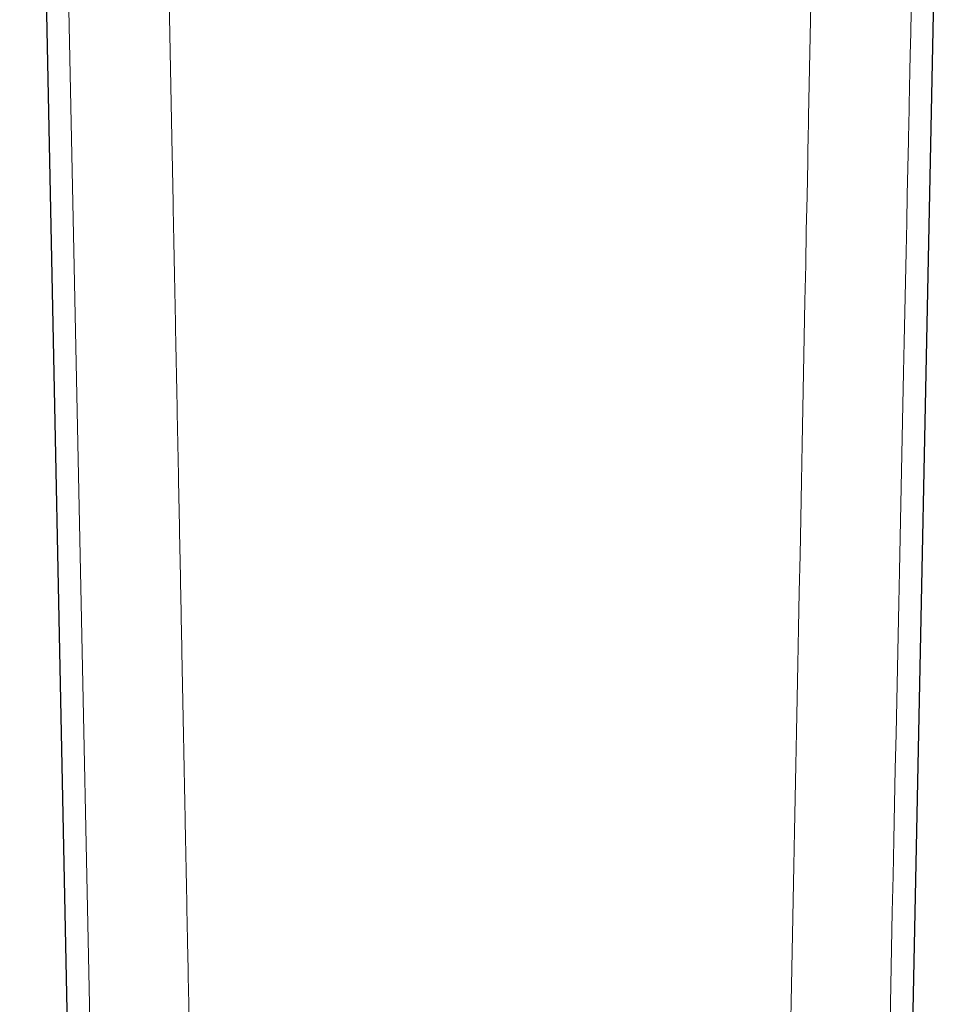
# Model space of a CAD drawing. Header units: millimetres. Extents: x 8 to 428, y 12 to 633.
# Tile 607 of 656: x 207 to 243, y 396 to 434. Entities that reach past the tile are written whole.
import ezdxf

# ---------------------------------------------------------------- set-up
doc = ezdxf.new("R2010")
doc.units = ezdxf.units.MM

msp = doc.modelspace()

# ---------------------------------------------------------------- linework, layer by layer
at = {"color": 7, "linetype": 'Continuous', "lineweight": 30}
for p, q in [((207.159, 483.808), (209.299, 378.566)), ((240.702, 378.566), (242.841, 483.809))]:
    msp.add_line(p, q, dxfattribs=at)
at = {"color": 8, "linetype": 'Continuous', "lineweight": 0, "flags": 128}
for points in [[(210.18, 378.565), (209.1, 430.252), (208.474, 460.236), (208.14, 476.264), (208.054, 480.395), (208.031, 481.49), (208.025, 481.795), (208.023, 481.887), (208.022, 481.938)], [(236.404, 395.019), (236.429, 396.288), (236.454, 397.566), (236.479, 398.853), (236.504, 400.15), (236.53, 401.456), (236.555, 402.772), (236.58, 404.02), (236.604, 405.278), (236.629, 406.543), (236.654, 407.817), (236.679, 409.1), (236.706, 410.469), (236.733, 411.847), (236.76, 413.235), (236.787, 414.633), (236.814, 416.039), (236.842, 417.456), (236.868, 418.799), (236.895, 420.152), (236.921, 421.512), (236.948, 422.881), (236.975, 424.258), (237, 425.551), (237.026, 426.851), (237.051, 428.159), (237.055, 428.353), (237.059, 428.547), (237.063, 428.741), (237.067, 428.935), (237.07, 429.134), (237.074, 429.293), (237.077, 429.451), (237.08, 429.605), (237.083, 429.751), (237.085, 429.888), (237.109, 431.091), (237.204, 435.972)], [(240.175, 395.535), (240.204, 396.934), (240.233, 398.324), (240.262, 399.705), (240.29, 401.076), (240.319, 402.438), (240.347, 403.79), (240.375, 405.133), (240.403, 406.467), (240.429, 407.716), (240.455, 408.957), (240.481, 410.19), (240.507, 411.414), (240.532, 412.63), (240.559, 413.91), (240.585, 415.181), (240.612, 416.443), (240.638, 417.695), (240.664, 418.939), (240.69, 420.172), (240.714, 421.327), (240.738, 422.473), (240.761, 423.611), (240.785, 424.741), (240.809, 425.863), (240.83, 426.902), (240.852, 427.934), (240.873, 428.959), (240.889, 429.711), (240.896, 430.041), (240.899, 430.186), (240.9, 430.25), (240.9, 430.267), (240.901, 430.285), (240.901, 430.303), (240.902, 430.321), (240.902, 430.34), (240.915, 430.97), (240.928, 431.596), (240.941, 432.216), (240.959, 433.052), (240.976, 433.879)]]:
    msp.add_lwpolyline(points, dxfattribs=at)
at = {"color": 8, "linetype": 'Continuous', "lineweight": 0}
msp.add_open_spline([(211.913, 480.995), (211.914, 480.983), (211.914, 480.957), (211.915, 480.912), (211.916, 480.857), (211.917, 480.793), (211.919, 480.718), (211.921, 480.634), (211.922, 480.543), (211.924, 480.446), (211.926, 480.343), (211.928, 480.231), (211.931, 480.112), (211.933, 479.984), (211.936, 479.847), (211.939, 479.703), (211.942, 479.55), (211.945, 479.389), (211.948, 479.22), (211.952, 479.042), (211.955, 478.864), (211.959, 478.686), (211.962, 478.51), (211.965, 478.369), (211.967, 478.266), (211.968, 478.204), (211.969, 478.139), (211.97, 478.075), (211.972, 478.013), (211.973, 477.956), (211.974, 477.901), (211.975, 477.856), (211.975, 477.82), (211.976, 477.794), (211.976, 477.771), (211.977, 477.749), (211.977, 477.727), (211.978, 477.678), (211.98, 477.573), (211.984, 477.363), (211.991, 476.984), (212.001, 476.485), (212.012, 475.914), (212.025, 475.25), (212.04, 474.475), (212.058, 473.587), (212.075, 472.702), (212.093, 471.816), (212.156, 468.59), (212.219, 465.399), (212.276, 462.485), (212.282, 462.188), (212.283, 462.131), (212.284, 462.074), (212.285, 462.015), (212.287, 461.952), (212.288, 461.897), (212.289, 461.855), (212.289, 461.829), (212.289, 461.811), (212.29, 461.799), (212.29, 461.779), (212.291, 461.735), (212.292, 461.663), (212.294, 461.571), (212.296, 461.468), (212.298, 461.355), (212.301, 461.232), (212.303, 461.099), (212.306, 460.956), (212.309, 460.803), (212.312, 460.639), (212.316, 460.466), (212.319, 460.285), (212.323, 460.094), (212.327, 459.894), (212.331, 459.682), (212.335, 459.46), (212.34, 459.226), (212.345, 458.981), (212.35, 458.727), (212.355, 458.464), (212.36, 458.192), (212.366, 457.913), (212.371, 457.623), (212.377, 457.324), (212.383, 457.015), (212.39, 456.696), (212.396, 456.367), (212.401, 456.122), (212.404, 455.964), (212.405, 455.896), (212.407, 455.827), (212.408, 455.757), (212.409, 455.692), (212.41, 455.633), (212.411, 455.581), (212.412, 455.531), (212.413, 455.485), (212.414, 455.446), (212.415, 455.376), (212.418, 455.273), (212.427, 454.79), (212.443, 453.962), (212.466, 452.785), (212.489, 451.601), (212.513, 450.409), (212.537, 449.185), (212.561, 447.928), (212.587, 446.638), (212.612, 445.34), (212.638, 444.033), (212.664, 442.717), (212.688, 441.488), (212.71, 440.347), (212.731, 439.296), (212.751, 438.238), (212.772, 437.175), (212.793, 436.106), (212.816, 434.957), (212.84, 433.728), (212.865, 432.423), (212.891, 431.116), (212.916, 429.812), (212.944, 428.38), (212.975, 426.823), (213.008, 425.141), (213.04, 423.484), (213.072, 421.852), (213.103, 420.246), (213.135, 418.648), (213.166, 417.06), (213.196, 415.491), (213.227, 413.94), (213.257, 412.407), (213.286, 410.883), (213.317, 409.308), (213.349, 407.683), (213.373, 406.465), (213.387, 405.713), (213.393, 405.423), (213.399, 405.135), (213.404, 404.845), (213.41, 404.571), (213.415, 404.313), (213.419, 404.071), (213.424, 403.828), (213.429, 403.584), (213.443, 402.874), (213.466, 401.7), (213.498, 400.062), (213.532, 398.282), (213.57, 396.362), (213.61, 394.301), (213.64, 392.773), (213.658, 391.861), (213.662, 391.628), (213.664, 391.547), (213.664, 391.531), (213.664, 391.517), (213.665, 391.502), (213.665, 391.484), (213.665, 391.462), (213.666, 391.438), (213.666, 391.411), (213.667, 391.383), (213.67, 391.227), (213.676, 390.943), (213.684, 390.535), (213.692, 390.124), (213.7, 389.71), (213.708, 389.296), (213.716, 388.889), (213.723, 388.49), (213.731, 388.084), (213.739, 387.672), (213.747, 387.255), (213.755, 386.847), (213.763, 386.449), (213.771, 386.061), (213.778, 385.683), (213.785, 385.315), (213.792, 384.962), (213.799, 384.625), (213.805, 384.302), (213.811, 383.989), (213.817, 383.684), (213.823, 383.388), (213.828, 383.106), (213.833, 382.838), (213.838, 382.583), (213.843, 382.336), (213.848, 382.097), (213.853, 381.858), (213.857, 381.619), (213.862, 381.38), (213.866, 381.151), (213.871, 380.932), (213.875, 380.723), (213.879, 380.524), (213.882, 380.334), (213.886, 380.154), (213.889, 379.985), (213.892, 379.825), (213.895, 379.674), (213.898, 379.534), (213.9, 379.404), (213.903, 379.283), (213.905, 379.172), (213.907, 379.07), (213.909, 378.976), (213.911, 378.892), (213.912, 378.818), (213.913, 378.755), (213.914, 378.703), (213.915, 378.672), (213.915, 378.658)], degree=3, knots=[0, 0, 0, 0, 0.000341, 0.000779, 0.001313, 0.001943, 0.002669, 0.003491, 0.00441, 0.005337, 0.006345, 0.007433, 0.008603, 0.009853, 0.011184, 0.012596, 0.014089, 0.015663, 0.017318, 0.019053, 0.02087, 0.022535, 0.024263, 0.026054, 0.026659, 0.02727, 0.027889, 0.028565, 0.029136, 0.029708, 0.030251, 0.030733, 0.031043, 0.031285, 0.0315, 0.031715, 0.031931, 0.032147, 0.033167, 0.034999, 0.038299, 0.044265, 0.04964, 0.055029, 0.063728, 0.072382, 0.081036, 0.089691, 0.098345, 0.175616, 0.183215, 0.183772, 0.18433, 0.184887, 0.185444, 0.186057, 0.186731, 0.187051, 0.187309, 0.187479, 0.187575, 0.187671, 0.188065, 0.188869, 0.189772, 0.190774, 0.191876, 0.193077, 0.194378, 0.195779, 0.197278, 0.198877, 0.200576, 0.202341, 0.204202, 0.206158, 0.208211, 0.2104, 0.212688, 0.215075, 0.217562, 0.220148, 0.222785, 0.225518, 0.228347, 0.231271, 0.234292, 0.237408, 0.240621, 0.243929, 0.244592, 0.24526, 0.245931, 0.246605, 0.247317, 0.247823, 0.248336, 0.248833, 0.24929, 0.249684, 0.249991, 0.251348, 0.252705, 0.264128, 0.275627, 0.2872, 0.298849, 0.310574, 0.323091, 0.335693, 0.348379, 0.36115, 0.374006, 0.386947, 0.397173, 0.407453, 0.417784, 0.428168, 0.438608, 0.449133, 0.461852, 0.474627, 0.487412, 0.500162, 0.512851, 0.529383, 0.54582, 0.56216, 0.57795, 0.593649, 0.609258, 0.624776, 0.640204, 0.655268, 0.670244, 0.685134, 0.699936, 0.71641, 0.732775, 0.735643, 0.738471, 0.741274, 0.744093, 0.746966, 0.749288, 0.751666, 0.754047, 0.756427, 0.758805, 0.774863, 0.790866, 0.806815, 0.827035, 0.847167, 0.867212, 0.871846, 0.873884, 0.874062, 0.874211, 0.874338, 0.874478, 0.874662, 0.874861, 0.875116, 0.875383, 0.87565, 0.875916, 0.879976, 0.883967, 0.887892, 0.892023, 0.896076, 0.900052, 0.903952, 0.907774, 0.911948, 0.916027, 0.92001, 0.923896, 0.927686, 0.931381, 0.934979, 0.938481, 0.94172, 0.944873, 0.947938, 0.950917, 0.95381, 0.956615, 0.959181, 0.961669, 0.96408, 0.966415, 0.968672, 0.9711, 0.973432, 0.975668, 0.977808, 0.979852, 0.9818, 0.983651, 0.985407, 0.987067, 0.98863, 0.990098, 0.991469, 0.992745, 0.993924, 0.995007, 0.995994, 0.996925, 0.997751, 0.998472, 0.999086, 0.999596, 1, 1, 1, 1], dxfattribs=at)

doc.saveas('drawing.dxf')
